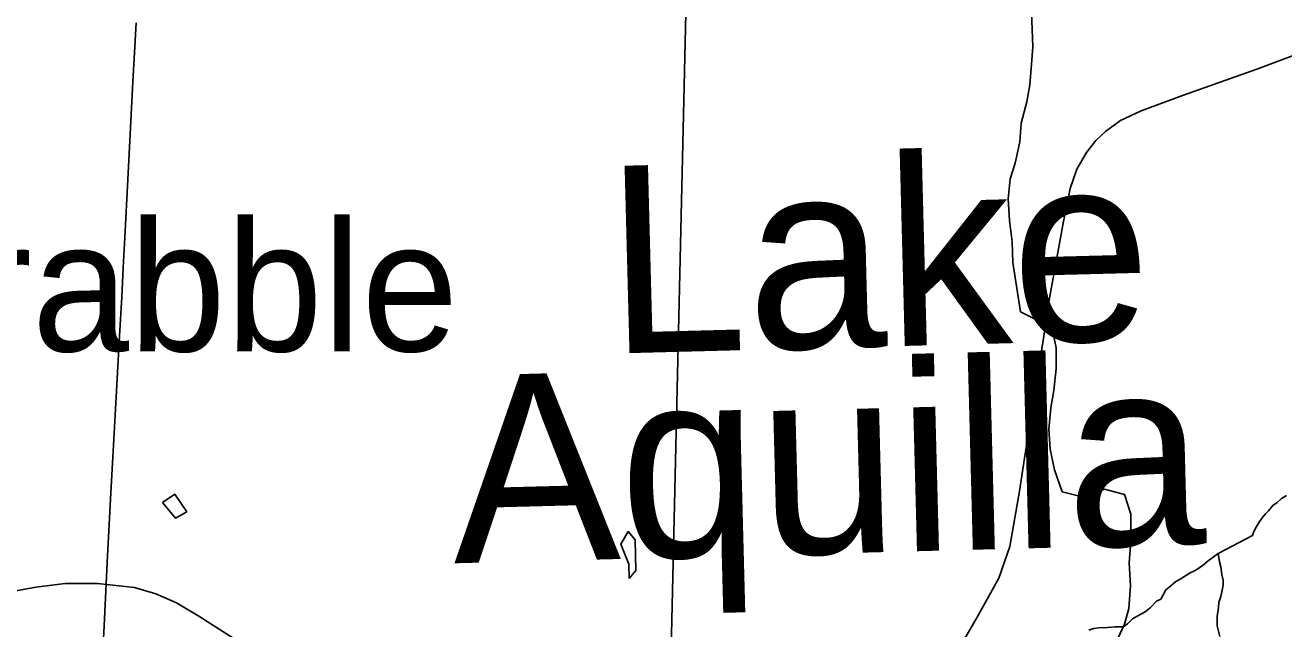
# Model space of a CAD drawing. Extents: x -6.1 to 38, y -7.7 to 22.
# Drawn here: x 7.585 to 8.348, y 18.083 to 18.449 of the extents above; entities that cross this region are included whole.
import ezdxf

# ---------------------------------------------------------------- set-up
doc = ezdxf.new("R2010")
doc.units = 0
for name, color, linetype in [('GM_X_Corporation', 7, 'Continuous'), ('GM_X_County_Road', 7, 'Continuous'), ('GM_X_Minor_Lake', 7, 'Continuous'), ('GM_X_Minor_Lake_Text', 7, 'Continuous'), ('GM_X_Minor_River', 7, 'Continuous'), ('GM_X_Unincorporated_Text', 7, 'Continuous')]:
    doc.layers.add(name, color=color, linetype=linetype)

msp = doc.modelspace()

# ---------------------------------------------------------------- linework, layer by layer
at = {"layer": 'GM_X_Corporation'}
msp.add_lwpolyline([(6.8881, 19.93659), (7.17492, 19.92346), (7.23616, 19.921), (8.02661, 19.88922), (8.02125, 19.70471), (8.02079, 19.68982), (8.0189, 19.62846), (7.99279, 18.77986), (7.97287, 17.92154), (7.97183, 17.87641), (7.95308, 17.06692), (7.95307, 17.06643), (7.93594, 16.3267), (7.92512, 16.10977), (7.91657, 15.91251), (7.90988, 15.74002), (7.90533, 15.62285), (7.88899, 15.0865), (7.88923, 14.89059), (7.27984, 14.90301), (6.7864, 14.92029)], dxfattribs=at)
msp.add_lwpolyline([(8.9, 14.85918), (8.9, 19.87135), (8.53815, 19.88018), (8.02661, 19.88922), (8.02125, 19.70471), (8.02079, 19.68982), (8.0189, 19.62846), (7.99279, 18.77986), (7.97287, 17.92154), (7.97183, 17.87641), (7.95308, 17.06692), (7.95307, 17.06643), (7.93594, 16.3267), (7.92512, 16.10977), (7.91657, 15.91251), (7.90988, 15.74002), (7.90533, 15.62285), (7.88899, 15.0865), (7.88923, 14.89059), (8.1023, 14.88375), (8.27757, 14.87811), (8.6137, 14.86789)], close=True, dxfattribs=at)
at = {"layer": 'GM_X_County_Road'}
for points in [[(7.63109, 18.05334), (7.63262, 18.08437), (7.63366, 18.10559), (7.63471, 18.12681), (7.63572, 18.14589), (7.63673, 18.16497), (7.6382, 18.19041), (7.63966, 18.21586), (7.64086, 18.23812), (7.64206, 18.26038), (7.64332, 18.28369), (7.64426, 18.30182), (7.64521, 18.31995), (7.64643, 18.34336), (7.64765, 18.36676), (7.6489, 18.3906), (7.65014, 18.41444), (7.65107, 18.43226), (7.652, 18.45008)], [(8.20213, 18.2601), (8.20576, 18.2831), (8.2139, 18.32869), (8.21825, 18.34959), (8.22217, 18.36135), (8.22805, 18.37159), (8.23371, 18.37877), (8.23959, 18.38421), (8.24874, 18.39097), (8.26115, 18.39685), (8.28685, 18.40621), (8.33127, 18.42211), (8.36524, 18.43474)], [(7.98067, 17.92169), (7.98954, 17.92348), (8.00245, 17.92822), (8.01691, 17.93509), (8.03727, 17.94669), (8.06441, 17.96487), (8.08476, 17.97918), (8.09932, 17.99066), (8.1098, 18.00161), (8.11765, 18.01272), (8.12541, 18.02576), (8.13933, 18.0508), (8.16185, 18.08959), (8.17492, 18.11332), (8.18167, 18.13248), (8.18754, 18.16602), (8.19046, 18.1861), (8.20213, 18.2601)], [(7.49345, 18.07883), (7.52389, 18.08845), (7.55134, 18.09745), (7.57594, 18.10501), (7.59131, 18.10785), (7.60906, 18.10998), (7.6287, 18.10998), (7.65118, 18.10762), (7.66395, 18.10383), (7.67649, 18.09839), (7.68998, 18.09034), (7.71411, 18.07496), (7.72682, 18.06688)]]:
    msp.add_lwpolyline(points, dxfattribs=at)
at = {"layer": 'GM_X_Minor_Lake'}
for points in [[(7.68275, 18.15355), (7.67551, 18.16417), (7.66797, 18.15922)], [(7.66797, 18.15922), (7.67595, 18.14974), (7.68275, 18.15355)], [(7.95451, 18.13662), (7.95032, 18.14154), (7.94582, 18.13394), (7.95079, 18.1218), (7.95083, 18.11307)], [(7.95083, 18.11307), (7.95497, 18.11802), (7.95451, 18.13662)], [(8.3079, 18.12827), (8.30181, 18.12388), (8.29917, 18.12158), (8.29614, 18.11929), (8.29349, 18.11776), (8.29084, 18.1166), (8.28479, 18.11277), (8.28214, 18.11124), (8.27911, 18.10856)], [(8.30882, 18.07796), (8.30728, 18.0844), (8.30726, 18.0901), (8.308, 18.09542), (8.30836, 18.09847), (8.30949, 18.10227), (8.31023, 18.10607), (8.31097, 18.10911), (8.31096, 18.11215), (8.31019, 18.11557), (8.30942, 18.12012), (8.30865, 18.12315), (8.3079, 18.12827)], [(8.27911, 18.10856), (8.27609, 18.10627), (8.27308, 18.10055), (8.27043, 18.0994), (8.26665, 18.0952), (8.26362, 18.0929), (8.26097, 18.09137), (8.25605, 18.08869), (8.25303, 18.08563), (8.25038, 18.08372), (8.24545, 18.08369), (8.2409, 18.08329), (8.23559, 18.08326), (8.23256, 18.08286), (8.22953, 18.08171)]]:
    msp.add_lwpolyline(points, dxfattribs=at)
at = {"layer": 'GM_X_Minor_River'}
for points in [[(8.19472, 18.45608), (8.19512, 18.44623), (8.19553, 18.43562), (8.19481, 18.425), (8.19371, 18.41249), (8.19185, 18.40224), (8.18849, 18.38935), (8.18777, 18.37797), (8.18478, 18.36508), (8.18179, 18.35559), (8.18069, 18.34346), (8.18148, 18.33019), (8.18304, 18.31731), (8.18345, 18.3048), (8.18808, 18.27486), (8.20702, 18.26543), (8.2097, 18.25293), (8.20974, 18.24042), (8.20827, 18.22715), (8.20641, 18.21653), (8.20532, 18.20364), (8.20611, 18.19151), (8.20879, 18.17901), (8.21337, 18.16575), (8.22624, 18.16237), (8.23908, 18.16734), (8.25119, 18.16396), (8.25501, 18.15221), (8.25504, 18.14236), (8.25469, 18.13288), (8.25396, 18.12264), (8.25476, 18.10862), (8.25367, 18.09497), (8.25105, 18.08548), (8.24467, 18.07144)], [(8.3079, 18.12827), (8.32876, 18.13921), (8.32948, 18.14151), (8.33095, 18.1442), (8.3328, 18.14727), (8.33465, 18.14997), (8.3365, 18.15228), (8.33837, 18.15422), (8.34097, 18.15731), (8.3436, 18.15925), (8.34621, 18.16158), (8.34922, 18.16354)]]:
    msp.add_lwpolyline(points, dxfattribs=at)

# ---------------------------------------------------------------- texts
at = {"layer": 'GM_X_Minor_Lake_Text'}
for s, height, rotation, p in [('Lake', 0.11371, 1.49447, (7.93862, 18.24948)), ('Aquilla', 0.113712, 1.49488, (7.84471, 18.12231))]:
    msp.add_text(s, height=height, rotation=rotation, dxfattribs=at).set_placement(p)
at = {"layer": 'GM_X_Unincorporated_Text'}
msp.add_text('Hardscrabble', height=0.0789773, rotation=0.00001, dxfattribs=at).set_placement((7.21927, 18.2509))

doc.saveas('drawing.dxf')
